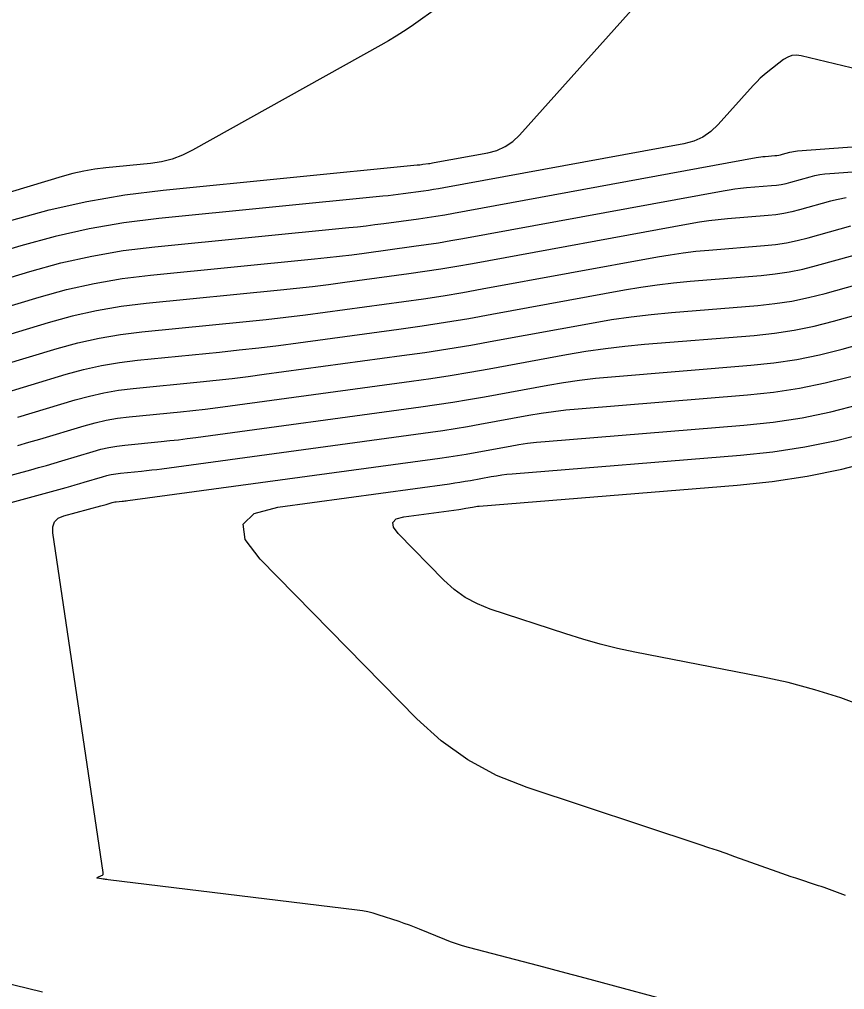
# Model space of a CAD drawing. Extents: x 1354696 to 1366163, y 660729 to 670380.
# Drawn here: x 1362296.52 to 1362331.2, y 664834.42 to 664875.16 of the extents above; entities that cross this region are included whole.
import ezdxf

# ---------------------------------------------------------------- set-up
doc = ezdxf.new("R2010")
doc.units = 0
doc.layers.add('R_Contours', color=7, linetype='Continuous')

msp = doc.modelspace()

# ---------------------------------------------------------------- linework, layer by layer
at = {"layer": 'R_Contours'}
for points in [[(1362296.213, 664866.734), (1362297.78, 664867.165), (1362299.361, 664867.518), (1362300.958, 664867.794), (1362302.57, 664867.992), (1362313.236, 664869.045), (1362313.296, 664869.051), (1362313.356, 664869.058), (1362313.415, 664869.065), (1362313.474, 664869.073), (1362313.712, 664869.105), (1362313.771, 664869.114), (1362313.83, 664869.123), (1362313.889, 664869.133), (1362313.948, 664869.143), (1362316.21, 664869.558), (1362316.59, 664869.659), (1362316.939, 664869.817), (1362317.256, 664870.032), (1362317.541, 664870.304), (1362324.656, 664878.249)], [(1362314.208, 664875.724), (1362312.981, 664874.866), (1362312.671, 664874.656), (1362312.357, 664874.453), (1362312.038, 664874.259), (1362311.713, 664874.073), (1362303.799, 664869.663), (1362303.38, 664869.457), (1362302.947, 664869.296), (1362302.5, 664869.181), (1362302.038, 664869.112), (1362300.163, 664868.927), (1362299.697, 664868.87), (1362299.235, 664868.79), (1362298.777, 664868.688), (1362298.324, 664868.563), (1362285.831, 664864.801)], [(1362337.773, 664871.619), (1362329.376, 664873.632), (1362329.177, 664873.659), (1362328.987, 664873.641), (1362328.808, 664873.579), (1362328.637, 664873.473), (1362327.975, 664872.958), (1362327.813, 664872.826), (1362327.657, 664872.687), (1362327.508, 664872.541), (1362327.364, 664872.388), (1362325.891, 664870.743), (1362325.582, 664870.447), (1362325.237, 664870.214), (1362324.859, 664870.042), (1362324.445, 664869.932), (1362314.353, 664868.082), (1362314.142, 664868.045), (1362313.93, 664868.01), (1362313.718, 664867.977), (1362313.505, 664867.947), (1362312.654, 664867.831), (1362312.441, 664867.803), (1362312.228, 664867.777), (1362312.015, 664867.753), (1362311.801, 664867.731), (1362302.39, 664866.802), (1362300.92, 664866.621), (1362299.463, 664866.37), (1362298.021, 664866.047), (1362296.592, 664865.654), (1362288.775, 664863.3)], [(1362290.248, 664862.55), (1362296.97, 664864.575), (1362298.261, 664864.93), (1362299.565, 664865.221), (1362300.882, 664865.449), (1362302.211, 664865.612), (1362310.366, 664866.417), (1362310.733, 664866.455), (1362311.101, 664866.497), (1362311.467, 664866.541), (1362311.834, 664866.589), (1362313.299, 664866.788), (1362313.665, 664866.84), (1362314.03, 664866.896), (1362314.395, 664866.957), (1362314.759, 664867.021), (1362327.485, 664869.354), (1362327.579, 664869.37), (1362327.673, 664869.384), (1362327.768, 664869.395), (1362327.862, 664869.404), (1362328.269, 664869.437), (1362328.35, 664869.446), (1362328.43, 664869.458), (1362328.509, 664869.474), (1362328.587, 664869.494), (1362328.9, 664869.581), (1362328.978, 664869.601), (1362329.058, 664869.617), (1362329.137, 664869.629), (1362329.218, 664869.637), (1362341.449, 664870.534)], [(1362291.72, 664861.8), (1362297.349, 664863.495), (1362298.502, 664863.812), (1362299.667, 664864.073), (1362300.843, 664864.276), (1362302.031, 664864.422), (1362308.93, 664865.103), (1362309.452, 664865.157), (1362309.973, 664865.216), (1362310.494, 664865.279), (1362311.014, 664865.347), (1362313.093, 664865.63), (1362313.612, 664865.704), (1362314.13, 664865.783), (1362314.648, 664865.869), (1362315.164, 664865.96), (1362326.101, 664867.965), (1362326.343, 664868.007), (1362326.586, 664868.042), (1362326.829, 664868.071), (1362327.074, 664868.094), (1362328.125, 664868.18), (1362328.333, 664868.201), (1362328.539, 664868.233), (1362328.743, 664868.275), (1362328.946, 664868.326), (1362329.753, 664868.551), (1362329.955, 664868.602), (1362330.16, 664868.643), (1362330.366, 664868.673), (1362330.574, 664868.694), (1362340.226, 664869.402)], [(1362331.262, 664867.669), (1362330.932, 664867.603), (1362330.606, 664867.52), (1362329.304, 664867.158), (1362328.978, 664867.075), (1362328.648, 664867.008), (1362328.316, 664866.957), (1362327.981, 664866.922), (1362326.285, 664866.784), (1362325.891, 664866.747), (1362325.498, 664866.7), (1362325.107, 664866.643), (1362324.717, 664866.576), (1362315.569, 664864.9), (1362314.9, 664864.781), (1362314.23, 664864.67), (1362313.559, 664864.567), (1362312.886, 664864.472), (1362310.193, 664864.106), (1362309.52, 664864.017), (1362308.846, 664863.935), (1362308.17, 664863.859), (1362307.495, 664863.789), (1362301.851, 664863.232), (1362300.805, 664863.103), (1362299.769, 664862.924), (1362298.743, 664862.695), (1362297.727, 664862.416), (1362293.192, 664861.05)], [(1362294.609, 664860.283), (1362298.105, 664861.336), (1362298.984, 664861.578), (1362299.871, 664861.776), (1362300.767, 664861.931), (1362301.671, 664862.042), (1362306.059, 664862.475), (1362306.889, 664862.561), (1362307.718, 664862.654), (1362308.546, 664862.755), (1362309.373, 664862.864), (1362312.68, 664863.313), (1362313.506, 664863.43), (1362314.33, 664863.557), (1362315.153, 664863.693), (1362315.974, 664863.839), (1362323.332, 664865.187), (1362323.871, 664865.279), (1362324.411, 664865.357), (1362324.953, 664865.422), (1362325.497, 664865.473), (1362327.836, 664865.664), (1362328.299, 664865.713), (1362328.757, 664865.783), (1362329.212, 664865.875), (1362329.663, 664865.99), (1362331.459, 664866.49)], [(1362295.535, 664859.368), (1362298.484, 664860.257), (1362299.225, 664860.46), (1362299.973, 664860.627), (1362300.728, 664860.758), (1362301.491, 664860.852), (1362304.934, 664861.192), (1362305.763, 664861.277), (1362306.591, 664861.371), (1362307.418, 664861.471), (1362308.244, 664861.58), (1362312.473, 664862.155), (1362313.453, 664862.293), (1362314.43, 664862.444), (1362315.406, 664862.605), (1362316.38, 664862.778), (1362321.948, 664863.798), (1362322.634, 664863.916), (1362323.323, 664864.015), (1362324.015, 664864.098), (1362324.708, 664864.163), (1362327.692, 664864.406), (1362328.282, 664864.468), (1362328.867, 664864.558), (1362329.447, 664864.676), (1362330.022, 664864.821), (1362332.311, 664865.459)], [(1362296.461, 664858.454), (1362298.862, 664859.177), (1362299.466, 664859.343), (1362300.075, 664859.479), (1362300.69, 664859.585), (1362301.311, 664859.662), (1362304.115, 664859.938), (1362304.79, 664860.008), (1362305.464, 664860.084), (1362306.137, 664860.166), (1362306.81, 664860.255), (1362312.596, 664861.041), (1362313.564, 664861.178), (1362314.531, 664861.327), (1362315.495, 664861.486), (1362316.458, 664861.657), (1362320.563, 664862.41), (1362321.398, 664862.552), (1362322.236, 664862.673), (1362323.077, 664862.773), (1362323.92, 664862.853), (1362327.548, 664863.148), (1362328.265, 664863.224), (1362328.976, 664863.333), (1362329.681, 664863.476), (1362330.38, 664863.653), (1362333.164, 664864.429)], [(1362296.458, 664857.266), (1362296.923, 664857.401), (1362297.387, 664857.539), (1362299.241, 664858.097), (1362299.706, 664858.225), (1362300.177, 664858.331), (1362300.652, 664858.413), (1362301.131, 664858.472), (1362303.296, 664858.685), (1362303.817, 664858.739), (1362304.337, 664858.798), (1362304.857, 664858.861), (1362305.376, 664858.929), (1362312.996, 664859.965), (1362313.815, 664860.081), (1362314.632, 664860.206), (1362315.447, 664860.341), (1362316.262, 664860.486), (1362319.515, 664861.082), (1362320.33, 664861.221), (1362321.147, 664861.339), (1362321.968, 664861.437), (1362322.79, 664861.515), (1362327.403, 664861.89), (1362328.248, 664861.979), (1362329.085, 664862.108), (1362329.915, 664862.277), (1362330.739, 664862.485), (1362334.017, 664863.398)], [(1362286.081, 664853.286), (1362297.001, 664856.249), (1362297.33, 664856.339), (1362297.658, 664856.432), (1362297.986, 664856.527), (1362298.313, 664856.624), (1362299.619, 664857.018), (1362299.947, 664857.108), (1362300.279, 664857.182), (1362300.613, 664857.24), (1362300.951, 664857.282), (1362302.476, 664857.432), (1362302.844, 664857.47), (1362303.21, 664857.511), (1362303.577, 664857.556), (1362303.943, 664857.604), (1362313.396, 664858.889), (1362314.065, 664858.984), (1362314.733, 664859.086), (1362315.4, 664859.196), (1362316.065, 664859.314), (1362318.724, 664859.802), (1362319.39, 664859.915), (1362320.058, 664860.012), (1362320.728, 664860.092), (1362321.401, 664860.155), (1362327.259, 664860.633), (1362328.231, 664860.735), (1362329.194, 664860.883), (1362330.15, 664861.077), (1362331.097, 664861.317), (1362335.102, 664862.433)], [(1362331.456, 664860.149), (1362330.384, 664859.878), (1362329.304, 664859.658), (1362328.214, 664859.491), (1362327.115, 664859.375), (1362320.011, 664858.796), (1362319.489, 664858.747), (1362318.969, 664858.685), (1362318.45, 664858.61), (1362317.933, 664858.522), (1362315.868, 664858.143), (1362315.352, 664858.052), (1362314.834, 664857.966), (1362314.316, 664857.886), (1362313.796, 664857.813), (1362302.509, 664856.279), (1362302.296, 664856.251), (1362302.083, 664856.225), (1362301.87, 664856.201), (1362301.657, 664856.179), (1362300.771, 664856.091), (1362300.575, 664856.067), (1362300.381, 664856.034), (1362300.188, 664855.991), (1362299.998, 664855.938), (1362299.239, 664855.71), (1362299.049, 664855.653), (1362298.859, 664855.598), (1362298.668, 664855.544), (1362298.477, 664855.492), (1362292.399, 664853.843)], [(1362324.401, 664833.787), (1362320.658, 664834.795), (1362320.082, 664834.95), (1362319.505, 664835.104), (1362318.928, 664835.258), (1362318.351, 664835.41), (1362315.403, 664836.189), (1362315.147, 664836.261), (1362314.894, 664836.341), (1362314.643, 664836.429), (1362314.396, 664836.525), (1362313.344, 664836.954), (1362313.13, 664837.039), (1362312.915, 664837.12), (1362312.698, 664837.198), (1362312.48, 664837.272), (1362311.606, 664837.56), (1362311.386, 664837.626), (1362311.164, 664837.681), (1362310.939, 664837.726), (1362310.711, 664837.759), (1362300.249, 664839.032), (1362300.197, 664839.039), (1362300.146, 664839.045), (1362300.095, 664839.053), (1362300.043, 664839.06), (1362299.823, 664839.092), (1362299.79, 664839.1), (1362299.778, 664839.111), (1362299.787, 664839.124), (1362299.817, 664839.14), (1362299.98, 664839.21), (1362300.015, 664839.231), (1362300.038, 664839.258), (1362300.05, 664839.292), (1362300.049, 664839.333), (1362297.928, 664853.594), (1362297.925, 664853.852), (1362298.003, 664854.058), (1362298.16, 664854.211), (1362298.397, 664854.312), (1362299.953, 664854.734), (1362300.006, 664854.749), (1362300.059, 664854.764), (1362300.112, 664854.779), (1362300.165, 664854.795), (1362300.376, 664854.859), (1362300.429, 664854.873), (1362300.483, 664854.885), (1362300.537, 664854.895), (1362300.591, 664854.901), (1362300.838, 664854.926), (1362300.897, 664854.932), (1362300.957, 664854.938), (1362301.016, 664854.946), (1362301.075, 664854.953), (1362314.196, 664856.737), (1362314.566, 664856.789), (1362314.935, 664856.846), (1362315.304, 664856.907), (1362315.672, 664856.972), (1362317.142, 664857.242), (1362317.51, 664857.304), (1362317.879, 664857.358), (1362318.25, 664857.402), (1362318.622, 664857.437), (1362326.97, 664858.117), (1362328.197, 664858.246), (1362329.413, 664858.433), (1362330.619, 664858.678), (1362331.814, 664858.981)], [(1362331.241, 664838.37), (1362331.127, 664838.41), (1362331.013, 664838.452), (1362330.562, 664838.623), (1362330.449, 664838.665), (1362330.335, 664838.705), (1362330.221, 664838.745), (1362330.106, 664838.783), (1362329.155, 664839.094), (1362328.958, 664839.158), (1362328.762, 664839.225), (1362328.567, 664839.292), (1362328.371, 664839.361), (1362326.585, 664839.999), (1362326.222, 664840.128), (1362325.858, 664840.254), (1362325.494, 664840.378), (1362325.129, 664840.5), (1362317.857, 664842.904), (1362316.567, 664843.415), (1362315.365, 664844.066), (1362314.25, 664844.858), (1362313.222, 664845.791), (1362306.64, 664852.498), (1362306.011, 664853.323), (1362305.925, 664853.962), (1362306.384, 664854.414), (1362307.387, 664854.681), (1362314.596, 664855.661), (1362314.816, 664855.692), (1362315.036, 664855.726), (1362315.256, 664855.762), (1362315.475, 664855.801), (1362316.35, 664855.961), (1362316.57, 664855.999), (1362316.79, 664856.031), (1362317.01, 664856.057), (1362317.232, 664856.078), (1362326.826, 664856.859), (1362328.18, 664857.002), (1362329.522, 664857.208), (1362330.853, 664857.478), (1362332.173, 664857.813)], [(1362332.12, 664846.263), (1362331.04, 664846.664), (1362329.945, 664847.013), (1362328.835, 664847.31), (1362327.709, 664847.556), (1362322.392, 664848.591), (1362321.655, 664848.747), (1362320.925, 664848.925), (1362320.2, 664849.127), (1362319.481, 664849.352), (1362316.313, 664850.399), (1362315.768, 664850.615), (1362315.261, 664850.89), (1362314.79, 664851.225), (1362314.356, 664851.618), (1362312.442, 664853.569), (1362312.239, 664853.834), (1362312.212, 664854.039), (1362312.359, 664854.184), (1362312.681, 664854.27), (1362314.996, 664854.584), (1362315.067, 664854.595), (1362315.137, 664854.605), (1362315.208, 664854.617), (1362315.278, 664854.63), (1362315.559, 664854.681), (1362315.63, 664854.693), (1362315.7, 664854.703), (1362315.771, 664854.712), (1362315.842, 664854.718), (1362326.682, 664855.601), (1362328.163, 664855.757), (1362329.631, 664855.983), (1362331.088, 664856.279), (1362332.531, 664856.644)], [(1362291.521, 664835.776), (1362297.497, 664834.322)]]:
    msp.add_lwpolyline(points, dxfattribs=at)

doc.saveas('drawing.dxf')
